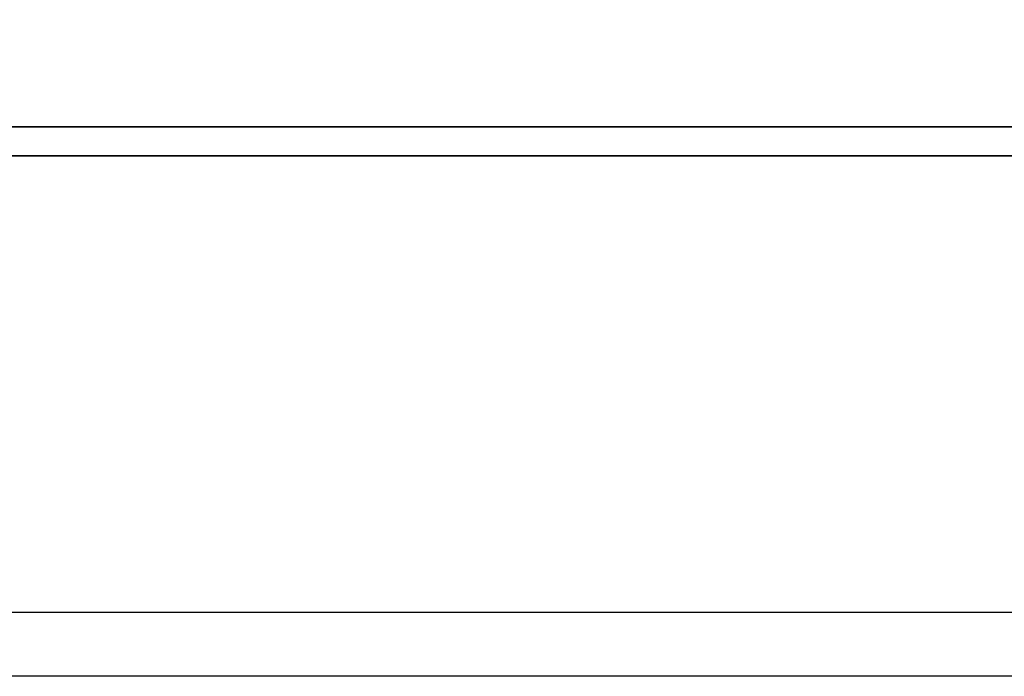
# Model space of a CAD drawing. Header units: millimetres. Extents: x -386 to 3135, y -1989 to 860.
# Tile 581 of 596: x 1743 to 1751, y -253 to -248. Entities that reach past the tile are written whole.
import ezdxf

# ---------------------------------------------------------------- set-up
doc = ezdxf.new("R2010")
doc.units = ezdxf.units.MM
doc.layers.get('0').update_dxf_attribs({"linetype": 'CONTINUOUS'})
doc.layers.add('DIM', color=4, linetype='CONTINUOUS')
doc.layers.add('layer 1', color=7, linetype='CONTINUOUS')

# ---------------------------------------------------------------- blocks, each defined once
blk = doc.blocks.new('TBI MOTION logo(完整正式版)')
at = {"layer": 'layer 1', "color": 22, "lineweight": 35}
blk.add_open_spline([(75.90875, -9.47875), (75.90875, -9.47875), (75.90875, -12.28625), (75.90875, -12.28625), (75.90875, -12.28625), (75.90875, -12.28625), (75.90875, -12.47875), (75.90875, -12.47875), (75.90875, -12.47875), (75.90875, -12.47875), (75.71625, -12.47875), (75.71625, -12.47875), (75.71625, -12.47875), (75.71625, -12.47875), (-88.32875, -12.47875), (-88.32875, -12.47875), (-88.32875, -12.47875), (-88.32875, -12.47875), (-88.32875, -13.29375), (-88.32875, -13.29375), (-88.32875, -13.29375), (-88.32875, -13.29375), (82.89125, -13.29375), (82.89125, -13.29375), (82.89125, -13.29375), (82.89125, -13.29375), (75.90875, -9.47875), (75.90875, -9.47875)], degree=3, knots=[0, 0, 0, 0, 0.14285714, 0.14285714, 0.14285714, 0.14285715, 0.28571429, 0.28571429, 0.28571429, 0.2857143, 0.42857143, 0.42857143, 0.42857143, 0.42857144, 0.57142857, 0.57142857, 0.57142857, 0.57142858, 0.71428571, 0.71428571, 0.71428571, 0.71428572, 0.85714286, 0.85714286, 0.85714286, 0.85714287, 1, 1, 1, 1], dxfattribs=at)

msp = doc.modelspace()

# ---------------------------------------------------------------- linework, layer by layer
at = {"linetype": 'Continuous'}
msp.add_line((1886.7395, -252.6469), (1628.2514, -252.6472), dxfattribs=at)
msp.add_open_spline([(1886.6191, -253.1467), (1628.2514, -253.147)], degree=1, dxfattribs=at)

# ---------------------------------------------------------------- block references
at = {"layer": 'DIM', "color": 7, "xscale": 0.2802190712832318, "yscale": 0.2802190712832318, "zscale": 0.2802190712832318}
msp.add_blockref('TBI MOTION logo(完整正式版)', (1741.2944, -245.3385), dxfattribs=at)

doc.saveas('drawing.dxf')
